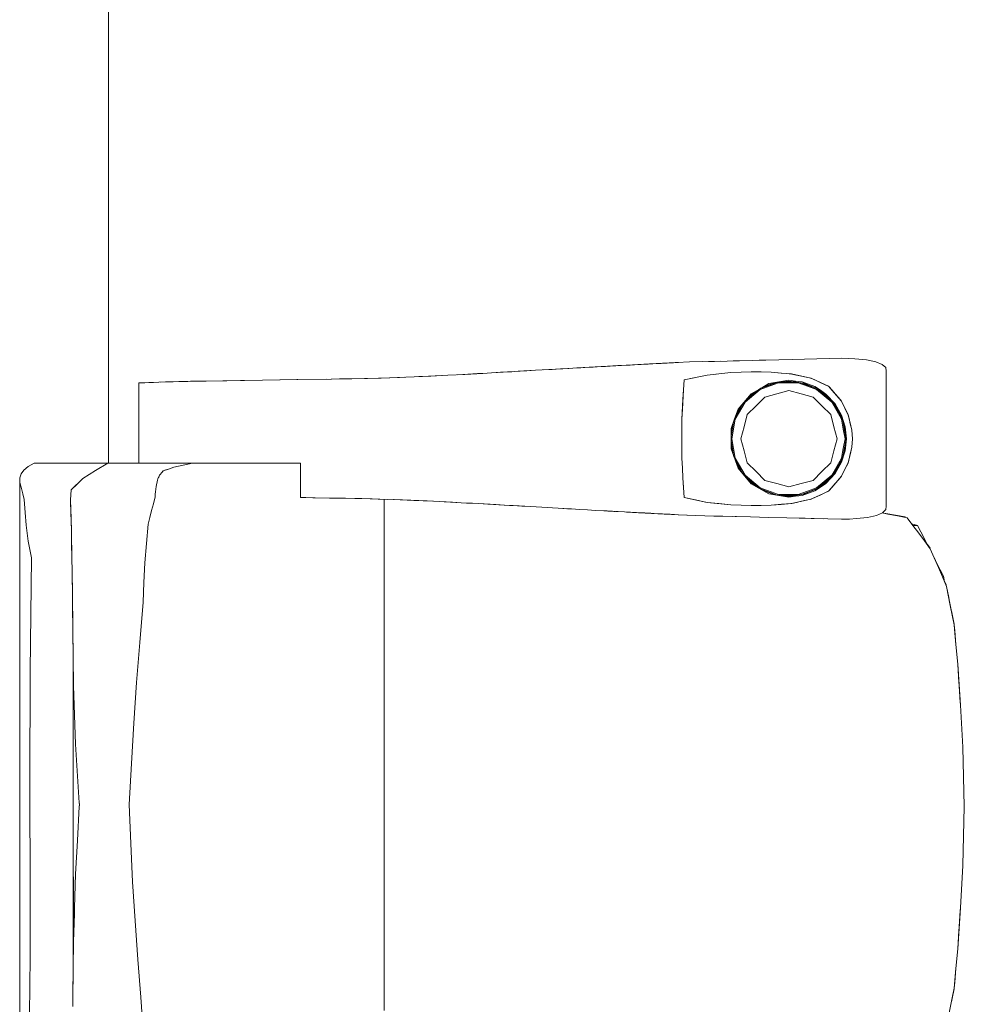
# Model space of a CAD drawing. Header units: millimetres. Extents: x -261 to 187, y -214 to 106.
# Tile 915 of 1056: x -201.013 to -200.241, y 15.196 to 16.001. Entities that reach past the tile are written whole.
import ezdxf

# ---------------------------------------------------------------- set-up
doc = ezdxf.new("R2010")
doc.units = ezdxf.units.MM
doc.header["$LTSCALE"] = 0.005
doc.header["$MEASUREMENT"] = 0
doc.layers.add('IFC-Elemento de mobília-Contorno', color=9, linetype='Continuous', lineweight=5)
doc.layers.add('IFC-Laje-Contorno', color=9, linetype='Continuous', lineweight=5)

msp = doc.modelspace()

# ---------------------------------------------------------------- linework, layer by layer
at = {"layer": 'IFC-Elemento de mobília-Contorno', "lineweight": 5}
for p, q in [((-200.55747, 15.71662), (-200.54748, 15.71718)), ((-200.55414, 15.71681), (-200.54748, 15.71718)), ((-200.54748, 15.71718), (-200.5375, 15.71774)), ((-200.54748, 15.71718), (-200.54416, 15.71737)), ((-200.54416, 15.71737), (-200.54083, 15.71755)), ((-200.54083, 15.71755), (-200.5375, 15.71774)), ((-200.5375, 15.71774), (-200.52735, 15.71829)), ((-200.5375, 15.71774), (-200.53073, 15.7181)), ((-200.5375, 15.71774), (-200.53412, 15.71792)), ((-200.53634, 15.7178), (-200.53412, 15.71792)), ((-200.53615, 15.71781), (-200.53227, 15.71803)), ((-200.53412, 15.71792), (-200.53073, 15.7181)), ((-200.53227, 15.71803), (-200.5302, 15.71814)), ((-200.53073, 15.7181), (-200.52735, 15.71829)), ((-200.5302, 15.71814), (-200.52812, 15.71825)), ((-200.52812, 15.71825), (-200.52563, 15.71838)), ((-200.52812, 15.71825), (-200.52694, 15.71831)), ((-200.52735, 15.71829), (-200.52563, 15.71838)), ((-200.52565, 15.71838), (-200.51211, 15.71912)), ((-200.52565, 15.71838), (-200.52218, 15.71857)), ((-200.52565, 15.71838), (-200.52396, 15.71848)), ((-200.52396, 15.71848), (-200.52227, 15.71856)), ((-200.52237, 15.71856), (-200.51719, 15.71884)), ((-200.52227, 15.71856), (-200.5138, 15.71902)), ((-200.51719, 15.71884), (-200.51549, 15.71894)), ((-200.51549, 15.71894), (-200.51211, 15.71912)), ((-200.5138, 15.71902), (-200.51211, 15.71912)), ((-200.51211, 15.71912), (-200.51042, 15.71921)), ((-200.51042, 15.71921), (-200.50767, 15.71936)), ((-200.50767, 15.71936), (-200.49259, 15.72015)), ((-200.50767, 15.71936), (-200.50493, 15.7195)), ((-200.50493, 15.7195), (-200.50082, 15.71972)), ((-200.50493, 15.7195), (-200.50219, 15.71965)), ((-200.50219, 15.71965), (-200.50082, 15.71972)), ((-200.50122, 15.7197), (-200.49909, 15.71981)), ((-200.50115, 15.7197), (-200.49909, 15.71981)), ((-200.50082, 15.71972), (-200.49808, 15.71986)), ((-200.50082, 15.71972), (-200.49945, 15.71979)), ((-200.4999, 15.71977), (-200.49909, 15.71981)), ((-200.49986, 15.71977), (-200.49909, 15.71981)), ((-200.49983, 15.71977), (-200.49945, 15.71979)), ((-200.49962, 15.71978), (-200.49808, 15.71986)), ((-200.49909, 15.71981), (-200.49752, 15.7199)), ((-200.49909, 15.71981), (-200.49759, 15.71989)), ((-200.49808, 15.71986), (-200.49533, 15.72001)), ((-200.49259, 15.72015), (-200.48985, 15.7203)), ((-200.49259, 15.72015), (-200.49122, 15.72023)), ((-200.49191, 15.72019), (-200.48985, 15.7203)), ((-200.49122, 15.72023), (-200.48985, 15.7203)), ((-200.48985, 15.7203), (-200.48917, 15.72034)), ((-200.48917, 15.72034), (-200.48848, 15.72037)), ((-200.48848, 15.72037), (-200.48758, 15.72042)), ((-200.48758, 15.72042), (-200.48578, 15.72051)), ((-200.48578, 15.72051), (-200.48398, 15.7206)), ((-200.48398, 15.7206), (-200.48218, 15.7207)), ((-200.48308, 15.72065), (-200.48038, 15.72079)), ((-200.48308, 15.72065), (-200.48173, 15.72072)), ((-200.48218, 15.7207), (-200.48038, 15.72079)), ((-200.48173, 15.72072), (-200.48128, 15.72074)), ((-200.48128, 15.72074), (-200.48038, 15.72079)), ((-200.48038, 15.72079), (-200.47858, 15.72088)), ((-200.48038, 15.72079), (-200.47993, 15.72081)), ((-200.47858, 15.72088), (-200.47723, 15.72095)), ((-200.47723, 15.72095), (-200.47678, 15.72097)), ((-200.47697, 15.72096), (-200.47633, 15.721)), ((-200.47697, 15.72096), (-200.47678, 15.72097)), ((-200.47633, 15.721), (-200.47543, 15.72104)), ((-200.47543, 15.72104), (-200.46546, 15.72156)), ((-200.47543, 15.72104), (-200.47453, 15.72109)), ((-200.47543, 15.72104), (-200.47498, 15.72106)), ((-200.47498, 15.72106), (-200.47453, 15.72109)), ((-200.46546, 15.72156), (-200.43478, 15.72223)), ((-200.46546, 15.72156), (-200.445, 15.72201)), ((-200.46546, 15.72156), (-200.45523, 15.72178)), ((-200.445, 15.72201), (-200.43478, 15.72223)), ((-200.445, 15.72201), (-200.43989, 15.72212)), ((-200.43478, 15.72223), (-200.42455, 15.72246)), ((-200.43478, 15.72223), (-200.42966, 15.72235)), ((-200.42966, 15.72235), (-200.42455, 15.72246)), ((-200.42455, 15.72246), (-200.41382, 15.72276)), ((-200.41382, 15.72276), (-200.40846, 15.72291)), ((-200.40846, 15.72291), (-200.40309, 15.72306)), ((-200.40309, 15.72306), (-200.39236, 15.72335)), ((-200.39236, 15.72335), (-200.38163, 15.72365)), ((-200.38163, 15.72365), (-200.3715, 15.72388)), ((-200.3715, 15.72388), (-200.35125, 15.72433)), ((-200.35125, 15.72433), (-200.34113, 15.72456)), ((-200.34113, 15.72456), (-200.33032, 15.7242)), ((-200.33032, 15.7242), (-200.32089, 15.72323)), ((-200.32089, 15.72323), (-200.31333, 15.72162)), ((-200.31333, 15.72162), (-200.308, 15.71945)), ((-200.308, 15.71945), (-200.3051, 15.71687)), ((-200.71805, 15.70837), (-200.70245, 15.70889)), ((-200.71025, 15.70863), (-200.70245, 15.70889)), ((-200.70403, 15.70879), (-200.69046, 15.70936)), ((-200.70245, 15.70889), (-200.69868, 15.70901)), ((-200.69046, 15.70936), (-200.67689, 15.70993)), ((-200.68649, 15.70952), (-200.67865, 15.7099)), ((-200.67865, 15.7099), (-200.6682, 15.71039)), ((-200.67689, 15.70993), (-200.66292, 15.71066)), ((-200.66292, 15.71066), (-200.64895, 15.71139)), ((-200.65477, 15.71108), (-200.64667, 15.71153)), ((-200.64895, 15.71139), (-200.63443, 15.71221)), ((-200.64895, 15.71139), (-200.64168, 15.7118)), ((-200.64667, 15.71153), (-200.63867, 15.71197)), ((-200.64168, 15.7118), (-200.63443, 15.71221)), ((-200.63867, 15.71197), (-200.63443, 15.71221)), ((-200.63443, 15.71221), (-200.62717, 15.71262)), ((-200.62717, 15.71262), (-200.61991, 15.71304)), ((-200.62717, 15.71262), (-200.62243, 15.71289)), ((-200.62243, 15.71289), (-200.59905, 15.71424)), ((-200.62243, 15.71289), (-200.6142, 15.71337)), ((-200.61991, 15.71304), (-200.61274, 15.71345)), ((-200.6142, 15.71337), (-200.6106, 15.71357)), ((-200.61274, 15.71345), (-200.59123, 15.7147)), ((-200.60557, 15.71387), (-200.59123, 15.7147)), ((-200.60557, 15.71387), (-200.5984, 15.71428)), ((-200.5984, 15.71428), (-200.59123, 15.7147)), ((-200.59123, 15.7147), (-200.56412, 15.71625)), ((-200.58445, 15.71509), (-200.56412, 15.71625)), ((-200.58445, 15.71509), (-200.57768, 15.71548)), ((-200.57768, 15.71548), (-200.5709, 15.71586)), ((-200.5709, 15.71586), (-200.56412, 15.71625)), ((-200.5709, 15.71586), (-200.56895, 15.71598)), ((-200.56895, 15.71598), (-200.56484, 15.71621)), ((-200.56484, 15.71621), (-200.5567, 15.71667)), ((-200.56412, 15.71625), (-200.55747, 15.71662)), ((-200.55747, 15.71662), (-200.55414, 15.71681)), ((-200.5567, 15.71667), (-200.55414, 15.71681)), ((-200.46985, 15.70678), (-200.45103, 15.71084)), ((-200.46044, 15.70881), (-200.45103, 15.71084)), ((-200.45103, 15.71084), (-200.43173, 15.7129)), ((-200.45103, 15.71084), (-200.44138, 15.71187)), ((-200.44138, 15.71187), (-200.43173, 15.7129)), ((-200.43173, 15.7129), (-200.41463, 15.71345)), ((-200.43173, 15.7129), (-200.42332, 15.71317)), ((-200.42332, 15.71317), (-200.4149, 15.71344)), ((-200.41495, 15.71344), (-200.40685, 15.71331)), ((-200.4149, 15.71344), (-200.41484, 15.71344)), ((-200.41463, 15.71345), (-200.3987, 15.71317)), ((-200.40685, 15.71331), (-200.39879, 15.71317)), ((-200.39879, 15.71317), (-200.3905, 15.71243)), ((-200.3987, 15.71317), (-200.39032, 15.71242)), ((-200.3905, 15.71243), (-200.38221, 15.7117)), ((-200.39032, 15.71242), (-200.38613, 15.71204)), ((-200.38613, 15.71204), (-200.38194, 15.71166)), ((-200.38252, 15.71173), (-200.38215, 15.71168)), ((-200.38221, 15.7117), (-200.36623, 15.70831)), ((-200.38194, 15.71166), (-200.37797, 15.71081)), ((-200.37797, 15.71081), (-200.374, 15.70996)), ((-200.374, 15.70996), (-200.37003, 15.70911)), ((-200.37003, 15.70911), (-200.36606, 15.70826)), ((-200.3051, 15.71687), (-200.30471, 15.71411)), ((-200.30473, 15.60352), (-200.30471, 15.71411)), ((-200.91528, 15.70439), (-200.91465, 15.70442)), ((-200.91528, 15.70439), (-200.91491, 15.70441)), ((-200.91528, 15.63874), (-200.91528, 15.70439)), ((-200.91491, 15.70441), (-200.91055, 15.70458)), ((-200.91465, 15.70442), (-200.91305, 15.70448)), ((-200.91305, 15.70448), (-200.91055, 15.70458)), ((-200.91055, 15.70458), (-200.90728, 15.70471)), ((-200.90728, 15.70471), (-200.9034, 15.70485)), ((-200.90728, 15.70471), (-200.90421, 15.70482)), ((-200.90421, 15.70482), (-200.8991, 15.70501)), ((-200.90421, 15.70482), (-200.90407, 15.70483)), ((-200.90421, 15.70482), (-200.90417, 15.70482)), ((-200.9034, 15.70485), (-200.8991, 15.70501)), ((-200.8991, 15.70501), (-200.87085, 15.70574)), ((-200.8991, 15.70501), (-200.87524, 15.70566)), ((-200.89759, 15.70505), (-200.89351, 15.70519)), ((-200.89351, 15.70519), (-200.88282, 15.70549)), ((-200.88282, 15.70549), (-200.87524, 15.70566)), ((-200.87613, 15.70563), (-200.87524, 15.70566)), ((-200.87524, 15.70566), (-200.87085, 15.70574)), ((-200.87311, 15.7057), (-200.87213, 15.70572)), ((-200.87213, 15.70572), (-200.86673, 15.70581)), ((-200.87085, 15.70574), (-200.8435, 15.70617)), ((-200.86912, 15.70576), (-200.86673, 15.70581)), ((-200.86673, 15.70581), (-200.86046, 15.7059)), ((-200.84683, 15.70611), (-200.83231, 15.70635)), ((-200.8435, 15.70617), (-200.81443, 15.70664)), ((-200.83231, 15.70635), (-200.81443, 15.70664)), ((-200.81443, 15.70664), (-200.7855, 15.70707)), ((-200.81443, 15.70664), (-200.78632, 15.70706)), ((-200.78632, 15.70706), (-200.76225, 15.70741)), ((-200.7855, 15.70707), (-200.75807, 15.70747)), ((-200.75817, 15.70747), (-200.74454, 15.70773)), ((-200.75156, 15.7076), (-200.74145, 15.7078)), ((-200.74454, 15.70773), (-200.73102, 15.70799)), ((-200.74145, 15.7078), (-200.72848, 15.70806)), ((-200.73102, 15.70799), (-200.71752, 15.70838)), ((-200.71957, 15.70833), (-200.71805, 15.70837)), ((-200.71805, 15.70837), (-200.71025, 15.70863)), ((-200.71752, 15.70838), (-200.70403, 15.70879)), ((-200.47078, 15.69079), (-200.46985, 15.70678)), ((-200.47031, 15.69878), (-200.46985, 15.70678)), ((-200.46985, 15.70678), (-200.46044, 15.70881)), ((-200.4078, 15.69966), (-200.40056, 15.70379)), ((-200.40773, 15.69888), (-200.39265, 15.70435)), ((-200.40736, 15.69989), (-200.39381, 15.7048)), ((-200.40574, 15.70083), (-200.39553, 15.70461)), ((-200.40056, 15.70379), (-200.39237, 15.70517)), ((-200.39553, 15.70461), (-200.38417, 15.70588)), ((-200.39265, 15.70435), (-200.37662, 15.70435)), ((-200.39237, 15.70517), (-200.38417, 15.70654)), ((-200.39055, 15.70517), (-200.37913, 15.70517)), ((-200.38417, 15.70654), (-200.37874, 15.70586)), ((-200.38417, 15.70588), (-200.37207, 15.70417)), ((-200.37874, 15.70586), (-200.37331, 15.70518)), ((-200.37662, 15.70435), (-200.36909, 15.70161)), ((-200.37481, 15.70456), (-200.36882, 15.70238)), ((-200.37331, 15.70518), (-200.36818, 15.70327)), ((-200.37207, 15.70417), (-200.36083, 15.69941)), ((-200.36909, 15.70161), (-200.36155, 15.69888)), ((-200.36882, 15.70238), (-200.36197, 15.6999)), ((-200.36818, 15.70327), (-200.36306, 15.70136)), ((-200.36651, 15.70836), (-200.36606, 15.70826)), ((-200.36623, 15.70831), (-200.35901, 15.70496)), ((-200.36606, 15.70826), (-200.36242, 15.70654)), ((-200.36306, 15.70136), (-200.35851, 15.69834)), ((-200.36242, 15.70654), (-200.35878, 15.70484)), ((-200.35901, 15.70496), (-200.35178, 15.70162)), ((-200.35878, 15.70484), (-200.3515, 15.70142)), ((-200.35215, 15.70179), (-200.3515, 15.70142)), ((-200.35178, 15.70162), (-200.34912, 15.69857)), ((-200.3515, 15.70142), (-200.34891, 15.69842)), ((-200.47124, 15.68279), (-200.47031, 15.69878)), ((-200.47078, 15.69079), (-200.47031, 15.69878)), ((-200.42578, 15.68279), (-200.41504, 15.69552)), ((-200.42332, 15.68569), (-200.4157, 15.69421)), ((-200.42004, 15.68858), (-200.40773, 15.69888)), ((-200.41898, 15.69054), (-200.40977, 15.69824)), ((-200.4157, 15.69421), (-200.40717, 15.70001)), ((-200.41504, 15.69552), (-200.4078, 15.69966)), ((-200.41105, 15.68566), (-200.40385, 15.69286)), ((-200.40385, 15.69286), (-200.39401, 15.6955)), ((-200.39401, 15.6955), (-200.38417, 15.69813)), ((-200.38417, 15.69813), (-200.37433, 15.6955)), ((-200.37433, 15.6955), (-200.3645, 15.69286)), ((-200.3645, 15.69286), (-200.3573, 15.68566)), ((-200.36155, 15.69888), (-200.35539, 15.69372)), ((-200.36103, 15.6995), (-200.35488, 15.69434)), ((-200.36083, 15.69941), (-200.35118, 15.69192)), ((-200.35851, 15.69834), (-200.35397, 15.6953)), ((-200.35539, 15.69372), (-200.34923, 15.68856)), ((-200.35488, 15.69434), (-200.34978, 15.69007)), ((-200.35397, 15.6953), (-200.34653, 15.68734)), ((-200.34912, 15.69857), (-200.34113, 15.68941)), ((-200.34891, 15.69842), (-200.34631, 15.69542)), ((-200.34631, 15.69542), (-200.34372, 15.69242)), ((-200.4717, 15.67479), (-200.47078, 15.69079)), ((-200.47124, 15.68279), (-200.47078, 15.69079)), ((-200.42823, 15.6761), (-200.42148, 15.68775)), ((-200.42811, 15.67465), (-200.42004, 15.68858)), ((-200.42785, 15.67711), (-200.42329, 15.68574)), ((-200.41825, 15.67846), (-200.41105, 15.68566)), ((-200.3573, 15.68566), (-200.35009, 15.67846)), ((-200.35118, 15.69192), (-200.34378, 15.6822)), ((-200.34923, 15.68856), (-200.3452, 15.6816)), ((-200.34726, 15.68677), (-200.34451, 15.68201)), ((-200.34653, 15.68734), (-200.34113, 15.67794)), ((-200.34372, 15.69242), (-200.34113, 15.68941)), ((-200.34113, 15.68941), (-200.33983, 15.68672)), ((-200.34113, 15.68941), (-200.33843, 15.68376)), ((-200.34113, 15.68941), (-200.33978, 15.68659)), ((-200.33983, 15.68672), (-200.33852, 15.68403)), ((-200.33978, 15.68659), (-200.33843, 15.68376)), ((-200.4717, 15.67479), (-200.47124, 15.68279)), ((-200.42864, 15.67495), (-200.42578, 15.68279)), ((-200.42089, 15.66862), (-200.41825, 15.67846)), ((-200.35009, 15.67846), (-200.34746, 15.66862)), ((-200.3452, 15.6816), (-200.34118, 15.67464)), ((-200.34451, 15.68201), (-200.34174, 15.67722)), ((-200.34378, 15.6822), (-200.33914, 15.6709)), ((-200.34113, 15.67794), (-200.33819, 15.66857)), ((-200.33852, 15.68403), (-200.33722, 15.68134)), ((-200.33843, 15.68376), (-200.33572, 15.67812)), ((-200.33843, 15.68376), (-200.33707, 15.68094)), ((-200.33722, 15.68134), (-200.33591, 15.67864)), ((-200.33591, 15.67864), (-200.33275, 15.66567)), ((-200.33572, 15.67812), (-200.33423, 15.67189)), ((-200.4717, 15.65077), (-200.4717, 15.67479)), ((-200.43151, 15.66711), (-200.42864, 15.67495)), ((-200.43141, 15.66072), (-200.42914, 15.67361)), ((-200.43141, 15.6645), (-200.42919, 15.67346)), ((-200.43092, 15.65878), (-200.42811, 15.67465)), ((-200.42352, 15.65878), (-200.42089, 15.66862)), ((-200.34746, 15.66862), (-200.34482, 15.65878)), ((-200.34118, 15.67464), (-200.33978, 15.66671)), ((-200.34012, 15.67328), (-200.33898, 15.66685)), ((-200.33914, 15.6709), (-200.33755, 15.65878)), ((-200.33451, 15.67288), (-200.33423, 15.67189)), ((-200.33433, 15.67216), (-200.33354, 15.66891)), ((-200.33429, 15.67211), (-200.33381, 15.67007)), ((-200.33423, 15.67189), (-200.33275, 15.66567)), ((-200.33381, 15.67007), (-200.33275, 15.66567)), ((-200.33376, 15.66981), (-200.33375, 15.6698)), ((-200.33354, 15.66891), (-200.33275, 15.66567)), ((-200.43151, 15.66711), (-200.4315, 15.65044)), ((-200.43141, 15.65307), (-200.43141, 15.6645)), ((-200.33978, 15.66671), (-200.33838, 15.65878)), ((-200.33898, 15.66685), (-200.33756, 15.65878)), ((-200.33819, 15.66857), (-200.3372, 15.65877)), ((-200.33275, 15.66567), (-200.33217, 15.65877)), ((-200.4717, 15.64277), (-200.4717, 15.65878)), ((-200.43141, 15.65685), (-200.42913, 15.64395)), ((-200.43141, 15.65307), (-200.42918, 15.64408)), ((-200.43092, 15.65878), (-200.42811, 15.64292)), ((-200.42352, 15.65878), (-200.42089, 15.64894)), ((-200.34746, 15.64894), (-200.34482, 15.65878)), ((-200.34012, 15.64428), (-200.33861, 15.65281)), ((-200.33978, 15.65085), (-200.33838, 15.65878)), ((-200.33914, 15.64667), (-200.33755, 15.65878)), ((-200.33861, 15.65281), (-200.33756, 15.65878)), ((-200.3382, 15.64898), (-200.3372, 15.65877)), ((-200.33275, 15.65189), (-200.33217, 15.65877)), ((-200.4315, 15.65044), (-200.42578, 15.63477)), ((-200.42089, 15.64894), (-200.41825, 15.63911)), ((-200.35009, 15.63911), (-200.34746, 15.64894)), ((-200.34378, 15.63537), (-200.33914, 15.64667)), ((-200.34118, 15.64292), (-200.33978, 15.65085)), ((-200.34113, 15.63963), (-200.3382, 15.64898)), ((-200.33591, 15.63892), (-200.33354, 15.64865)), ((-200.33572, 15.63945), (-200.33423, 15.64567)), ((-200.3345, 15.64471), (-200.33423, 15.64567)), ((-200.33433, 15.64541), (-200.33354, 15.64865)), ((-200.33433, 15.64541), (-200.33432, 15.64544)), ((-200.3343, 15.64544), (-200.33381, 15.6475)), ((-200.33423, 15.64567), (-200.33275, 15.65189)), ((-200.33381, 15.6475), (-200.33275, 15.65189)), ((-200.33354, 15.64865), (-200.33275, 15.65189)), ((-201.00591, 15.63596), (-201.00104, 15.63874)), ((-201.00104, 15.63874), (-200.94079, 15.63874)), ((-200.9509, 15.63281), (-200.94079, 15.63874)), ((-200.94079, 15.63874), (-200.87164, 15.63874)), ((-200.92554, 15.63874), (-200.91528, 15.63874)), ((-200.88291, 15.63624), (-200.87164, 15.63874)), ((-200.88291, 15.63624), (-200.87915, 15.63708)), ((-200.87915, 15.63708), (-200.8754, 15.63791)), ((-200.8754, 15.63791), (-200.87164, 15.63874)), ((-200.87333, 15.63874), (-200.87032, 15.63874)), ((-200.87164, 15.63874), (-200.86966, 15.63874)), ((-200.87032, 15.63874), (-200.8675, 15.63874)), ((-200.86966, 15.63874), (-200.86769, 15.63874)), ((-200.86769, 15.63874), (-200.86573, 15.63874)), ((-200.86573, 15.63874), (-200.86379, 15.63874)), ((-200.86379, 15.63874), (-200.86188, 15.63874)), ((-200.86188, 15.63874), (-200.85997, 15.63874)), ((-200.85997, 15.63874), (-200.85807, 15.63874)), ((-200.85807, 15.63874), (-200.85616, 15.63874)), ((-200.85616, 15.63874), (-200.85424, 15.63874)), ((-200.85424, 15.63874), (-200.8523, 15.63874)), ((-200.8523, 15.63874), (-200.85033, 15.63874)), ((-200.85033, 15.63874), (-200.84832, 15.63874)), ((-200.84832, 15.63874), (-200.84627, 15.63874)), ((-200.84627, 15.63874), (-200.84418, 15.63874)), ((-200.84418, 15.63874), (-200.84203, 15.63874)), ((-200.84203, 15.63874), (-200.83986, 15.63874)), ((-200.83986, 15.63874), (-200.83768, 15.63874)), ((-200.83768, 15.63874), (-200.83551, 15.63874)), ((-200.83551, 15.63874), (-200.83338, 15.63874)), ((-200.83338, 15.63874), (-200.83129, 15.63874)), ((-200.83129, 15.63874), (-200.82929, 15.63874)), ((-200.82929, 15.63874), (-200.82737, 15.63874)), ((-200.82737, 15.63874), (-200.82556, 15.63874)), ((-200.82556, 15.63874), (-200.82386, 15.63874)), ((-200.82386, 15.63874), (-200.82221, 15.63874)), ((-200.82221, 15.63874), (-200.8206, 15.63874)), ((-200.8206, 15.63874), (-200.81899, 15.63874)), ((-200.81899, 15.63874), (-200.81735, 15.63874)), ((-200.81735, 15.63874), (-200.81564, 15.63874)), ((-200.81564, 15.63874), (-200.81383, 15.63874)), ((-200.81383, 15.63874), (-200.8119, 15.63874)), ((-200.8119, 15.63874), (-200.80984, 15.63874)), ((-200.80984, 15.63874), (-200.80766, 15.63874)), ((-200.80766, 15.63874), (-200.80539, 15.63874)), ((-200.80539, 15.63874), (-200.80303, 15.63874)), ((-200.80303, 15.63874), (-200.8006, 15.63874)), ((-200.8006, 15.63874), (-200.79811, 15.63874)), ((-200.79811, 15.63874), (-200.79557, 15.63874)), ((-200.79557, 15.63874), (-200.79301, 15.63874)), ((-200.79301, 15.63874), (-200.79044, 15.63874)), ((-200.79044, 15.63874), (-200.78793, 15.63874)), ((-200.78793, 15.63874), (-200.78549, 15.63874)), ((-200.78549, 15.63874), (-200.78317, 15.63874)), ((-200.78317, 15.62549), (-200.78317, 15.63874)), ((-200.4717, 15.64277), (-200.47124, 15.63477)), ((-200.42823, 15.64147), (-200.42148, 15.62981)), ((-200.42811, 15.64292), (-200.42004, 15.62898)), ((-200.42786, 15.64047), (-200.42332, 15.63187)), ((-200.41825, 15.63911), (-200.41105, 15.63191)), ((-200.3573, 15.63191), (-200.35009, 15.63911)), ((-200.34653, 15.63023), (-200.34113, 15.63963)), ((-200.3452, 15.63597), (-200.34118, 15.64292)), ((-200.34451, 15.63556), (-200.34174, 15.64033)), ((-200.33843, 15.6338), (-200.33572, 15.63945)), ((-200.33843, 15.6338), (-200.33707, 15.63663)), ((-200.33722, 15.63623), (-200.33591, 15.63892)), ((-201.01264, 15.62673), (-201.01149, 15.63005)), ((-201.01149, 15.63005), (-201.0093, 15.63309)), ((-201.0093, 15.63309), (-201.00591, 15.63596)), ((-200.96105, 15.62614), (-200.9509, 15.63281)), ((-200.89974, 15.62597), (-200.89844, 15.62903)), ((-200.89931, 15.62698), (-200.89844, 15.62903)), ((-200.89844, 15.62903), (-200.89769, 15.62991)), ((-200.89769, 15.62991), (-200.89694, 15.6308)), ((-200.89694, 15.6308), (-200.89544, 15.63257)), ((-200.89694, 15.6308), (-200.89619, 15.63169)), ((-200.89619, 15.63169), (-200.89544, 15.63257)), ((-200.89544, 15.63257), (-200.89106, 15.63399)), ((-200.89544, 15.63257), (-200.89325, 15.63328)), ((-200.89325, 15.63328), (-200.89106, 15.63399)), ((-200.89106, 15.63399), (-200.88667, 15.63541)), ((-200.89106, 15.63399), (-200.88886, 15.6347)), ((-200.88886, 15.6347), (-200.88667, 15.63541)), ((-200.88667, 15.63541), (-200.88291, 15.63624)), ((-200.47124, 15.63477), (-200.47078, 15.62678)), ((-200.42578, 15.63477), (-200.4204, 15.6284)), ((-200.42332, 15.63187), (-200.4157, 15.62335)), ((-200.4204, 15.6284), (-200.41502, 15.62203)), ((-200.42004, 15.62898), (-200.40773, 15.61869)), ((-200.41105, 15.63191), (-200.40385, 15.6247)), ((-200.3645, 15.6247), (-200.3573, 15.63191)), ((-200.35539, 15.62385), (-200.34923, 15.629)), ((-200.35397, 15.62226), (-200.34653, 15.63023)), ((-200.35118, 15.62565), (-200.34378, 15.63537)), ((-200.34923, 15.629), (-200.3452, 15.63597)), ((-200.34725, 15.63081), (-200.34451, 15.63556)), ((-200.34113, 15.62815), (-200.33843, 15.6338)), ((-200.34113, 15.62815), (-200.33978, 15.63098)), ((-200.34113, 15.62815), (-200.33983, 15.63084)), ((-200.33983, 15.63084), (-200.33852, 15.63354)), ((-200.33978, 15.63098), (-200.33843, 15.6338)), ((-200.33852, 15.63354), (-200.33722, 15.63623)), ((-201.01274, 15.47329), (-201.01264, 15.62673)), ((-201.01264, 15.62673), (-201.01255, 15.62303)), ((-201.01255, 15.62303), (-201.01135, 15.61817)), ((-200.97065, 15.61689), (-200.96105, 15.62614)), ((-200.97065, 15.61689), (-200.96585, 15.62151)), ((-200.90127, 15.61963), (-200.901, 15.62096)), ((-200.901, 15.62096), (-200.90017, 15.62494)), ((-200.901, 15.62096), (-200.90045, 15.62361)), ((-200.901, 15.62096), (-200.90072, 15.62229)), ((-200.90072, 15.62229), (-200.90045, 15.62361)), ((-200.90017, 15.62494), (-200.89974, 15.62597)), ((-200.89931, 15.62698), (-200.89887, 15.62801)), ((-200.78317, 15.61069), (-200.78317, 15.62549)), ((-200.47078, 15.62678), (-200.46985, 15.61079)), ((-200.47078, 15.62678), (-200.47031, 15.61878)), ((-200.47078, 15.62678), (-200.47077, 15.62661)), ((-200.41898, 15.62702), (-200.40977, 15.61932)), ((-200.4157, 15.62335), (-200.40719, 15.61756)), ((-200.41502, 15.62203), (-200.40056, 15.61378)), ((-200.40385, 15.6247), (-200.39401, 15.62207)), ((-200.39401, 15.62207), (-200.38417, 15.61944)), ((-200.38417, 15.61944), (-200.37433, 15.62207)), ((-200.37433, 15.62207), (-200.3645, 15.6247)), ((-200.36155, 15.61869), (-200.35539, 15.62385)), ((-200.36104, 15.61806), (-200.35488, 15.62322)), ((-200.36083, 15.61815), (-200.35118, 15.62565)), ((-200.35851, 15.61923), (-200.35397, 15.62226)), ((-200.35488, 15.62322), (-200.34978, 15.62749)), ((-200.3515, 15.61615), (-200.34631, 15.62215)), ((-200.34912, 15.619), (-200.34113, 15.62815)), ((-200.34891, 15.61915), (-200.34631, 15.62215)), ((-200.34631, 15.62215), (-200.34372, 15.62515)), ((-200.34372, 15.62515), (-200.34113, 15.62815)), ((-201.01135, 15.61817), (-201.01028, 15.6136)), ((-201.01028, 15.6136), (-201.00922, 15.60902)), ((-200.97122, 15.60906), (-200.97094, 15.61298)), ((-200.97122, 15.60891), (-200.97094, 15.6129)), ((-200.97094, 15.61298), (-200.97065, 15.61689)), ((-200.97094, 15.6129), (-200.97065, 15.61689)), ((-200.90216, 15.61122), (-200.90193, 15.61333)), ((-200.90193, 15.61333), (-200.90171, 15.61543)), ((-200.90171, 15.61543), (-200.90149, 15.61753)), ((-200.90149, 15.61753), (-200.90127, 15.61963)), ((-200.47031, 15.61878), (-200.46985, 15.61079)), ((-200.40773, 15.61869), (-200.39265, 15.61321)), ((-200.40745, 15.61771), (-200.39381, 15.61276)), ((-200.40573, 15.61673), (-200.39553, 15.61295)), ((-200.40056, 15.61378), (-200.39234, 15.6124)), ((-200.39553, 15.61295), (-200.38417, 15.61168)), ((-200.39265, 15.61321), (-200.37662, 15.61322)), ((-200.39237, 15.6124), (-200.38417, 15.61102)), ((-200.39056, 15.6124), (-200.3791, 15.6124)), ((-200.38417, 15.61168), (-200.37207, 15.61339)), ((-200.37874, 15.6117), (-200.37331, 15.61239)), ((-200.37662, 15.61322), (-200.36909, 15.61595)), ((-200.37483, 15.613), (-200.36882, 15.61518)), ((-200.37331, 15.61239), (-200.36818, 15.61429)), ((-200.37207, 15.61339), (-200.36083, 15.61815)), ((-200.36909, 15.61595), (-200.36155, 15.61869)), ((-200.36882, 15.61518), (-200.36189, 15.6177)), ((-200.36818, 15.61429), (-200.36306, 15.6162)), ((-200.36623, 15.60926), (-200.35901, 15.6126)), ((-200.36306, 15.6162), (-200.35851, 15.61923)), ((-200.36242, 15.61102), (-200.35878, 15.61273)), ((-200.35901, 15.6126), (-200.35178, 15.61594)), ((-200.35878, 15.61273), (-200.3515, 15.61615)), ((-200.35215, 15.61578), (-200.35172, 15.61602)), ((-200.35178, 15.61594), (-200.35168, 15.61606)), ((-200.3515, 15.61615), (-200.34891, 15.61915)), ((-201.00922, 15.60902), (-201.00834, 15.59855)), ((-200.97122, 15.60891), (-200.97087, 15.59686)), ((-200.97122, 15.60891), (-200.97099, 15.60087)), ((-200.90493, 15.60004), (-200.90354, 15.60563)), ((-200.90354, 15.60563), (-200.90216, 15.61122)), ((-200.78317, 15.61069), (-200.78098, 15.61069)), ((-200.78317, 15.61063), (-200.77334, 15.61049)), ((-200.78098, 15.61069), (-200.77898, 15.61069)), ((-200.77334, 15.61049), (-200.75972, 15.61029)), ((-200.77334, 15.61049), (-200.77137, 15.61046)), ((-200.75972, 15.61029), (-200.74643, 15.61005)), ((-200.75798, 15.61024), (-200.74643, 15.61005)), ((-200.74643, 15.61005), (-200.73315, 15.6098)), ((-200.73902, 15.60991), (-200.72474, 15.60953)), ((-200.73315, 15.6098), (-200.71992, 15.60942)), ((-200.72474, 15.60953), (-200.71182, 15.60919)), ((-200.71992, 15.60942), (-200.70669, 15.60904)), ((-200.71487, 15.60927), (-200.71486, 15.57643)), ((-200.70725, 15.60905), (-200.69069, 15.60835)), ((-200.70669, 15.60904), (-200.69324, 15.60848)), ((-200.69324, 15.60848), (-200.67978, 15.60792)), ((-200.69069, 15.60835), (-200.68213, 15.60799)), ((-200.69069, 15.60835), (-200.67548, 15.6077)), ((-200.68213, 15.60799), (-200.67554, 15.6077)), ((-200.67978, 15.60792), (-200.65904, 15.60685)), ((-200.66595, 15.60721), (-200.65904, 15.60685)), ((-200.66595, 15.60721), (-200.66492, 15.60716)), ((-200.66501, 15.60716), (-200.65625, 15.60669)), ((-200.66498, 15.60716), (-200.66492, 15.60716)), ((-200.66492, 15.60716), (-200.65625, 15.60669)), ((-200.65904, 15.60685), (-200.65212, 15.6065)), ((-200.65625, 15.60669), (-200.64759, 15.60623)), ((-200.65212, 15.6065), (-200.64501, 15.6061)), ((-200.64759, 15.60623), (-200.64271, 15.60597)), ((-200.64501, 15.6061), (-200.6379, 15.6057)), ((-200.6379, 15.6057), (-200.6301, 15.60526)), ((-200.6379, 15.6057), (-200.62367, 15.6049)), ((-200.6301, 15.60526), (-200.62127, 15.60475)), ((-200.62367, 15.6049), (-200.61655, 15.60448)), ((-200.62127, 15.60475), (-200.61243, 15.60424)), ((-200.61655, 15.60448), (-200.60944, 15.60407)), ((-200.61655, 15.60448), (-200.59521, 15.60324)), ((-200.61243, 15.60424), (-200.61013, 15.60411)), ((-200.46985, 15.61079), (-200.45108, 15.60673)), ((-200.46985, 15.61079), (-200.46046, 15.60876)), ((-200.46046, 15.60876), (-200.45108, 15.60673)), ((-200.45108, 15.60673), (-200.43173, 15.60467)), ((-200.45108, 15.60673), (-200.4414, 15.6057)), ((-200.4414, 15.6057), (-200.43173, 15.60467)), ((-200.43173, 15.60467), (-200.41463, 15.60412)), ((-200.43173, 15.60467), (-200.41483, 15.60412)), ((-200.41495, 15.60412), (-200.40685, 15.60426)), ((-200.41463, 15.60412), (-200.3987, 15.60439)), ((-200.40685, 15.60426), (-200.39879, 15.60439)), ((-200.39879, 15.60439), (-200.3905, 15.60513)), ((-200.3987, 15.60439), (-200.39032, 15.60515)), ((-200.3905, 15.60513), (-200.38221, 15.60587)), ((-200.39032, 15.60515), (-200.38613, 15.60553)), ((-200.38613, 15.60553), (-200.38194, 15.60591)), ((-200.38417, 15.61102), (-200.37874, 15.6117)), ((-200.38276, 15.60582), (-200.38194, 15.60591)), ((-200.38221, 15.60587), (-200.36623, 15.60926)), ((-200.38194, 15.60591), (-200.37797, 15.60676)), ((-200.37797, 15.60676), (-200.37397, 15.60761)), ((-200.374, 15.60761), (-200.37003, 15.60846)), ((-200.37003, 15.60846), (-200.36606, 15.60931)), ((-200.36651, 15.6092), (-200.36606, 15.60931)), ((-200.36606, 15.60931), (-200.36242, 15.61102)), ((-201.00834, 15.59855), (-201.00746, 15.58808)), ((-200.971, 15.60127), (-200.97077, 15.59347)), ((-200.97092, 15.59865), (-200.97087, 15.59686)), ((-200.97087, 15.59686), (-200.97075, 15.59284)), ((-200.90632, 15.59445), (-200.90493, 15.60004)), ((-200.60944, 15.60407), (-200.60233, 15.60365)), ((-200.60944, 15.60407), (-200.59521, 15.60324)), ((-200.60233, 15.60365), (-200.59521, 15.60324)), ((-200.59521, 15.60324), (-200.56831, 15.6017)), ((-200.5689, 15.60173), (-200.56816, 15.60169)), ((-200.56831, 15.6017), (-200.56504, 15.60152)), ((-200.56831, 15.6017), (-200.5585, 15.60115)), ((-200.56816, 15.60169), (-200.56318, 15.60141)), ((-200.56816, 15.60169), (-200.56582, 15.60155)), ((-200.56504, 15.60152), (-200.56177, 15.60133)), ((-200.56504, 15.60152), (-200.5585, 15.60115)), ((-200.56177, 15.60133), (-200.5585, 15.60115)), ((-200.5585, 15.60115), (-200.55523, 15.60096)), ((-200.55523, 15.60096), (-200.54868, 15.6006)), ((-200.54868, 15.6006), (-200.54541, 15.60041)), ((-200.54541, 15.60041), (-200.54214, 15.60023)), ((-200.54214, 15.60023), (-200.53542, 15.59986)), ((-200.53542, 15.59986), (-200.53282, 15.59972)), ((-200.53542, 15.59986), (-200.53206, 15.59968)), ((-200.53542, 15.59986), (-200.5287, 15.5995)), ((-200.53282, 15.59972), (-200.53058, 15.5996)), ((-200.53206, 15.59968), (-200.5287, 15.5995)), ((-200.53058, 15.5996), (-200.52835, 15.59948)), ((-200.5287, 15.5995), (-200.52617, 15.59936)), ((-200.5287, 15.5995), (-200.52534, 15.59931)), ((-200.52835, 15.59948), (-200.5266, 15.59938)), ((-200.52718, 15.59941), (-200.526, 15.59935)), ((-200.52534, 15.59931), (-200.52366, 15.59922)), ((-200.52366, 15.59922), (-200.51862, 15.59895)), ((-200.51862, 15.59895), (-200.51695, 15.59885)), ((-200.51695, 15.59885), (-200.51526, 15.59877)), ((-200.51526, 15.59877), (-200.51362, 15.59868)), ((-200.51362, 15.59868), (-200.51197, 15.59859)), ((-200.51197, 15.59859), (-200.49135, 15.59749)), ((-200.51197, 15.59859), (-200.50867, 15.59841)), ((-200.51197, 15.59859), (-200.51032, 15.5985)), ((-200.51197, 15.59859), (-200.50207, 15.59807)), ((-200.51032, 15.5985), (-200.50867, 15.59841)), ((-200.50867, 15.59841), (-200.50702, 15.59833)), ((-200.50702, 15.59833), (-200.50537, 15.59824)), ((-200.50537, 15.59824), (-200.50207, 15.59807)), ((-200.50537, 15.59824), (-200.50359, 15.59815)), ((-200.50372, 15.59815), (-200.50207, 15.59807)), ((-200.50266, 15.5981), (-200.50151, 15.59803)), ((-200.50213, 15.59807), (-200.50042, 15.59798)), ((-200.50151, 15.59803), (-200.49927, 15.59791)), ((-200.50151, 15.59803), (-200.50039, 15.59797)), ((-200.50042, 15.59798), (-200.49877, 15.59789)), ((-200.50039, 15.59797), (-200.49882, 15.59789)), ((-200.49927, 15.59791), (-200.49889, 15.5979)), ((-200.49877, 15.59789), (-200.49712, 15.5978)), ((-200.49877, 15.59789), (-200.49135, 15.59749)), ((-200.49803, 15.59785), (-200.49703, 15.59779)), ((-200.49712, 15.5978), (-200.49135, 15.59749)), ((-200.49703, 15.59779), (-200.49625, 15.59775)), ((-200.49703, 15.59779), (-200.49521, 15.5977)), ((-200.49135, 15.59749), (-200.48887, 15.59737)), ((-200.48887, 15.59737), (-200.48749, 15.59729)), ((-200.48749, 15.59729), (-200.4861, 15.59723)), ((-200.48749, 15.59729), (-200.48541, 15.59719)), ((-200.48749, 15.59729), (-200.47986, 15.5969)), ((-200.4861, 15.59723), (-200.48471, 15.59715)), ((-200.48541, 15.59719), (-200.48471, 15.59715)), ((-200.48471, 15.59715), (-200.47986, 15.5969)), ((-200.48471, 15.59715), (-200.48263, 15.59704)), ((-200.48402, 15.59712), (-200.48194, 15.59701)), ((-200.48402, 15.59712), (-200.48333, 15.59708)), ((-200.48333, 15.59708), (-200.48194, 15.59701)), ((-200.48263, 15.59704), (-200.48194, 15.59701)), ((-200.48263, 15.59704), (-200.48125, 15.59698)), ((-200.48263, 15.59704), (-200.47986, 15.5969)), ((-200.48194, 15.59701), (-200.48055, 15.59694)), ((-200.48125, 15.59698), (-200.48055, 15.59694)), ((-200.47986, 15.5969), (-200.4747, 15.59664)), ((-200.47986, 15.5969), (-200.47778, 15.5968)), ((-200.47986, 15.5969), (-200.47917, 15.59687)), ((-200.47917, 15.59687), (-200.47778, 15.5968)), ((-200.4747, 15.59664), (-200.46761, 15.59628)), ((-200.47415, 15.59661), (-200.46052, 15.59591)), ((-200.46761, 15.59628), (-200.46052, 15.59591)), ((-200.4149, 15.60412), (-200.41484, 15.60412)), ((-200.31274, 15.59613), (-200.30772, 15.59829)), ((-200.30807, 15.59814), (-200.30336, 15.59724)), ((-200.30793, 15.5982), (-200.3049, 15.59766)), ((-200.30783, 15.59818), (-200.30502, 15.60083)), ((-200.30502, 15.60083), (-200.30473, 15.60352)), ((-200.3049, 15.59766), (-200.29707, 15.59626)), ((-200.3049, 15.59766), (-200.28923, 15.59487)), ((-200.30336, 15.59724), (-200.29551, 15.59574)), ((-200.29707, 15.59626), (-200.28923, 15.59487)), ((-200.97077, 15.59347), (-200.97052, 15.58328)), ((-200.97075, 15.59284), (-200.9705, 15.58204)), ((-200.90909, 15.57312), (-200.90771, 15.58886)), ((-200.90771, 15.58886), (-200.90632, 15.59445)), ((-200.46052, 15.59591), (-200.45306, 15.59573)), ((-200.45306, 15.59573), (-200.44559, 15.59555)), ((-200.45306, 15.59573), (-200.41574, 15.59483)), ((-200.44559, 15.59555), (-200.43813, 15.59537)), ((-200.44559, 15.59555), (-200.43067, 15.59519)), ((-200.43813, 15.59537), (-200.41574, 15.59483)), ((-200.41574, 15.59483), (-200.40828, 15.59465)), ((-200.40828, 15.59465), (-200.40081, 15.59447)), ((-200.40081, 15.59447), (-200.38589, 15.5941)), ((-200.38589, 15.5941), (-200.34113, 15.59301)), ((-200.38589, 15.5941), (-200.37097, 15.59374)), ((-200.38589, 15.5941), (-200.35605, 15.59338)), ((-200.34113, 15.59301), (-200.33481, 15.59314)), ((-200.33481, 15.59314), (-200.3289, 15.59346)), ((-200.3289, 15.59346), (-200.3199, 15.5945)), ((-200.3199, 15.5945), (-200.31274, 15.59613)), ((-200.29551, 15.59574), (-200.28766, 15.59424)), ((-200.28923, 15.59487), (-200.28894, 15.59448)), ((-200.28923, 15.59487), (-200.28892, 15.59448)), ((-200.28923, 15.59487), (-200.28892, 15.59448)), ((-200.28923, 15.59487), (-200.28892, 15.59448)), ((-200.28766, 15.59424), (-200.28293, 15.5879)), ((-200.28389, 15.5892), (-200.27912, 15.58785)), ((-201.00746, 15.58808), (-201.00577, 15.575)), ((-200.97052, 15.58328), (-200.97028, 15.57309)), ((-200.28293, 15.5879), (-200.27912, 15.58785)), ((-200.28293, 15.5879), (-200.27819, 15.58157)), ((-200.27912, 15.58785), (-200.27648, 15.58267)), ((-200.27819, 15.58157), (-200.27345, 15.57523)), ((-200.27648, 15.58267), (-200.27384, 15.57749)), ((-201.00577, 15.575), (-201.00299, 15.56135)), ((-200.97028, 15.57309), (-200.96991, 15.54996)), ((-200.91047, 15.55737), (-200.90909, 15.57312)), ((-200.71486, 15.5403), (-200.71486, 15.57643)), ((-200.27384, 15.57749), (-200.27121, 15.5723)), ((-200.27384, 15.57749), (-200.27109, 15.57207)), ((-200.27345, 15.57523), (-200.26871, 15.56889)), ((-200.27136, 15.5726), (-200.26931, 15.57005)), ((-200.27136, 15.57259), (-200.26931, 15.57005)), ((-200.27121, 15.5723), (-200.27109, 15.57207)), ((-200.97026, 15.57185), (-200.97024, 15.57124)), ((-200.97024, 15.57124), (-200.97001, 15.55608)), ((-200.26931, 15.57005), (-200.26893, 15.56918)), ((-200.26931, 15.57005), (-200.26893, 15.56918)), ((-200.26871, 15.56889), (-200.26209, 15.5535)), ((-201.00414, 15.46884), (-201.00299, 15.56135)), ((-200.91122, 15.54133), (-200.91047, 15.55737)), ((-200.26555, 15.56154), (-200.2633, 15.55675)), ((-200.2654, 15.56119), (-200.2633, 15.55675)), ((-200.2654, 15.56119), (-200.26209, 15.5535)), ((-200.2633, 15.55675), (-200.26066, 15.55157)), ((-200.96991, 15.54996), (-200.96962, 15.52911)), ((-200.9699, 15.54904), (-200.96989, 15.54874)), ((-200.96989, 15.54874), (-200.96969, 15.53383)), ((-200.26209, 15.5535), (-200.25878, 15.54581)), ((-200.26066, 15.55157), (-200.25802, 15.54639)), ((-200.91198, 15.5253), (-200.91122, 15.54133)), ((-200.71487, 15.50449), (-200.71486, 15.5403)), ((-200.25878, 15.54581), (-200.25547, 15.53811)), ((-200.25802, 15.54639), (-200.25706, 15.5418)), ((-200.2572, 15.54248), (-200.25577, 15.53923)), ((-200.25577, 15.53923), (-200.25562, 15.53845)), ((-200.25547, 15.53811), (-200.24926, 15.50674)), ((-200.25547, 15.53811), (-200.25236, 15.52242)), ((-200.25547, 15.53811), (-200.25392, 15.53027)), ((-200.96962, 15.52911), (-200.96947, 15.51776)), ((-200.96962, 15.52864), (-200.96959, 15.52675)), ((-200.96959, 15.52675), (-200.96936, 15.5091)), ((-200.91454, 15.4923), (-200.91198, 15.5253)), ((-200.25392, 15.53027), (-200.25236, 15.52242)), ((-200.96947, 15.51776), (-200.96932, 15.50642)), ((-200.25236, 15.52242), (-200.25081, 15.51458)), ((-200.25151, 15.51809), (-200.25094, 15.51531)), ((-200.25094, 15.51531), (-200.24933, 15.50733)), ((-200.25081, 15.51458), (-200.24926, 15.50674)), ((-200.96932, 15.50642), (-200.96925, 15.50084)), ((-200.9693, 15.50444), (-200.96929, 15.50361)), ((-200.96929, 15.50361), (-200.96898, 15.47999)), ((-200.7149, 15.47785), (-200.71487, 15.50449)), ((-200.24933, 15.50733), (-200.24927, 15.50678)), ((-200.24926, 15.50674), (-200.24891, 15.50311)), ((-200.24926, 15.50674), (-200.24865, 15.50188)), ((-200.24891, 15.50311), (-200.24773, 15.49067)), ((-200.24865, 15.50188), (-200.24773, 15.49067)), ((-200.96923, 15.49927), (-200.96901, 15.48204)), ((-200.91717, 15.45949), (-200.91454, 15.4923)), ((-200.24773, 15.49067), (-200.2462, 15.47461)), ((-200.96901, 15.22093), (-200.96901, 15.48204)), ((-200.96898, 15.47999), (-200.9687, 15.45683)), ((-200.7149, 15.47785), (-200.71486, 15.448)), ((-201.01274, 15.47329), (-201.01273, 15.26335)), ((-201.00444, 15.37646), (-201.00414, 15.46884)), ((-200.2462, 15.47461), (-200.24514, 15.45785)), ((-200.24618, 15.47427), (-200.24617, 15.47419)), ((-200.24617, 15.47419), (-200.24525, 15.45973)), ((-200.91955, 15.42622), (-200.91717, 15.45949)), ((-200.24528, 15.46015), (-200.24501, 15.45673)), ((-200.9687, 15.45683), (-200.96717, 15.40917)), ((-200.24514, 15.45785), (-200.24407, 15.4411)), ((-200.24501, 15.45673), (-200.24407, 15.4411)), ((-200.24501, 15.45673), (-200.2442, 15.44328)), ((-200.71486, 15.448), (-200.71486, 15.41185)), ((-200.2442, 15.44328), (-200.24416, 15.44252)), ((-200.24407, 15.4411), (-200.24218, 15.40656)), ((-200.92148, 15.39335), (-200.91955, 15.42622)), ((-200.71488, 15.37643), (-200.71486, 15.41185)), ((-200.96717, 15.40917), (-200.96408, 15.36117)), ((-200.24218, 15.40656), (-200.24091, 15.35821)), ((-200.24218, 15.40656), (-200.24091, 15.35822)), ((-200.92329, 15.35987), (-200.92148, 15.39335)), ((-201.00444, 15.37646), (-201.00424, 15.28832)), ((-200.71488, 15.37643), (-200.71487, 15.34435)), ((-200.96556, 15.33039), (-200.96408, 15.35804)), ((-200.96408, 15.36117), (-200.96392, 15.35987)), ((-200.96408, 15.36117), (-200.96401, 15.36051)), ((-200.96408, 15.35804), (-200.96392, 15.35987)), ((-200.96408, 15.35804), (-200.96401, 15.35896)), ((-200.96401, 15.36051), (-200.96392, 15.35987)), ((-200.96401, 15.35896), (-200.96392, 15.35987)), ((-200.92329, 15.35987), (-200.92192, 15.32803)), ((-200.24218, 15.30986), (-200.24091, 15.35821)), ((-200.71487, 15.30688), (-200.71487, 15.34435)), ((-200.96704, 15.30274), (-200.96556, 15.33039)), ((-200.92192, 15.32803), (-200.92048, 15.2965)), ((-200.71491, 15.2578), (-200.71487, 15.30688)), ((-200.24407, 15.27532), (-200.24218, 15.30986)), ((-200.9687, 15.24773), (-200.9687, 15.30059)), ((-200.96787, 15.27524), (-200.96704, 15.30274)), ((-200.92048, 15.2965), (-200.9185, 15.26463)), ((-201.00424, 15.28832), (-201.00421, 15.23505)), ((-200.96801, 15.27044), (-200.96787, 15.27524)), ((-200.24514, 15.25857), (-200.24407, 15.27532)), ((-200.24501, 15.2597), (-200.24407, 15.27532)), ((-200.9687, 15.24773), (-200.96801, 15.27044)), ((-200.24501, 15.2597), (-200.2442, 15.27314)), ((-200.2442, 15.27314), (-200.24416, 15.2739)), ((-201.01273, 15.26335), (-201.01265, 15.09573)), ((-200.9185, 15.26463), (-200.91632, 15.23311)), ((-200.2462, 15.24181), (-200.24514, 15.25857)), ((-200.24528, 15.25629), (-200.24501, 15.2597)), ((-200.71491, 15.2578), (-200.71487, 15.22579)), ((-200.24617, 15.24223), (-200.24525, 15.25669)), ((-200.96894, 15.22626), (-200.9687, 15.24773)), ((-200.24618, 15.24215), (-200.24617, 15.24223)), ((-201.00464, 15.18825), (-201.00421, 15.23505)), ((-200.24773, 15.22575), (-200.2462, 15.24181)), ((-200.96921, 15.20421), (-200.96894, 15.22626)), ((-200.91632, 15.23311), (-200.9139, 15.20222)), ((-200.96921, 15.20487), (-200.96901, 15.22093)), ((-200.71487, 15.19132), (-200.71487, 15.22579)), ((-200.24926, 15.20969), (-200.24773, 15.22575)), ((-200.24865, 15.21454), (-200.24773, 15.22575)), ((-200.24926, 15.20969), (-200.24865, 15.21454)), ((-200.96933, 15.19461), (-200.96921, 15.20487)), ((-200.96924, 15.20192), (-200.96921, 15.20421)), ((-200.9139, 15.20222), (-200.91165, 15.17071)), ((-200.25547, 15.17831), (-200.25081, 15.20184)), ((-200.25094, 15.20111), (-200.24933, 15.20909)), ((-200.25081, 15.20184), (-200.24926, 15.20969)), ((-200.24933, 15.20909), (-200.24927, 15.20963)), ((-200.25149, 15.19839), (-200.25094, 15.20111))]:
    msp.add_line(p, q, dxfattribs=at)
at = {"layer": 'IFC-Laje-Contorno', "lineweight": 5}
msp.add_line((-200.94027, 15.63874), (-200.94027, 17.25477), dxfattribs=at)

doc.saveas('drawing.dxf')
